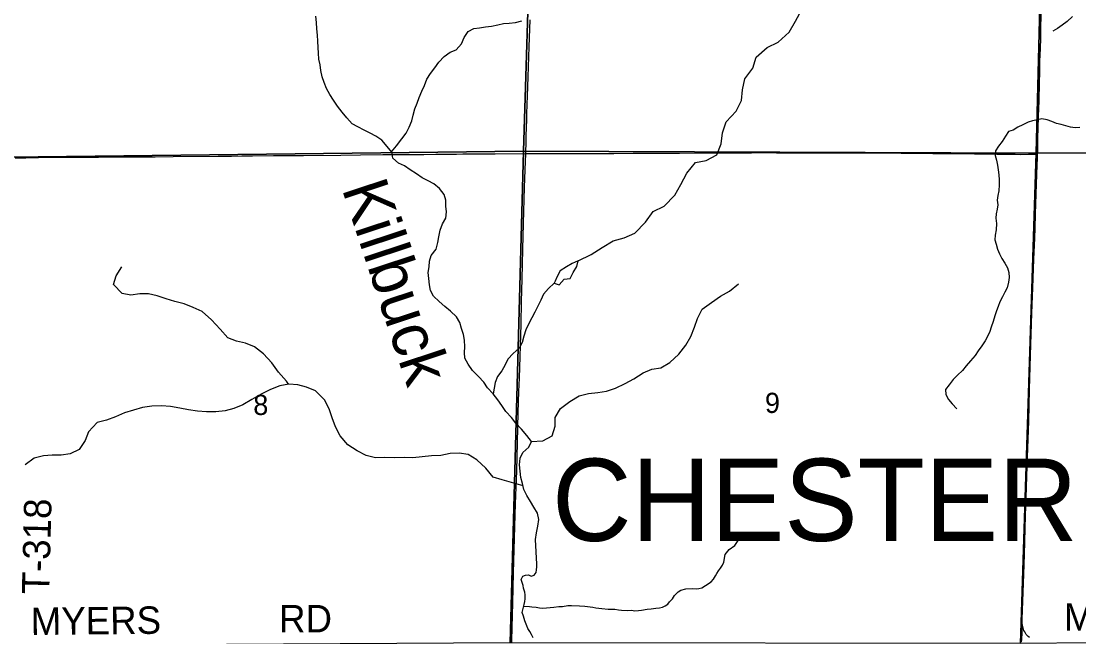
# Model space of a CAD drawing. Extents: x 1985906 to 2360102, y 891258 to 1222054.
# Drawn here: x 2081001 to 2092575, y 1046765 to 1053500 of the extents above; entities that cross this region are included whole.
import ezdxf

# ---------------------------------------------------------------- set-up
doc = ezdxf.new("R2010")
doc.units = 0
for name, color, linetype in [('GM_X_County_Road', 7, 'Continuous'), ('GM_X_County_Road_Text', 7, 'Continuous'), ('GM_X_Minor_Lake', 7, 'Continuous'), ('GM_X_Minor_River', 7, 'Continuous'), ('GM_X_Minor_River_Text', 7, 'Continuous'), ('GM_X_Section', 7, 'Continuous'), ('GM_X_Section_Text', 7, 'Continuous'), ('GM_X_State_Route', 7, 'Continuous'), ('GM_X_Township_Road', 7, 'Continuous'), ('GM_X_Township_Road_Text', 7, 'Continuous'), ('GM_X_Township_Text', 7, 'Continuous')]:
    doc.layers.add(name, color=color, linetype=linetype)

msp = doc.modelspace()

# ---------------------------------------------------------------- linework, layer by layer
at = {"layer": 'GM_X_County_Road'}
for points in [[(2086522, 1052052), (2086523, 1052072), (2086526, 1052170), (2086528, 1052241), (2086532, 1052339), (2086534, 1052417), (2086536, 1052483), (2086540, 1052591), (2086542, 1052678), (2086549, 1052892), (2086560, 1053219), (2086570, 1053515)], [(2086369, 1046699), (2086369, 1046727), (2086380, 1047137), (2086389, 1047465), (2086403, 1047973), (2086411, 1048219), (2086424, 1048580), (2086433, 1048891), (2086441, 1049219), (2086448, 1049449), (2086453, 1049596), (2086471, 1050186), (2086476, 1050432), (2086483, 1050678), (2086491, 1051006), (2086499, 1051285), (2086510, 1051679), (2086516, 1051875), (2086522, 1052052)]]:
    msp.add_lwpolyline(points, dxfattribs=at)
at = {"layer": 'GM_X_Minor_Lake'}
msp.add_line((2086835, 1050632), (2086890, 1050614), dxfattribs=at)
for points in [[(2086890, 1050614), (2086943, 1050676), (2087008, 1050685), (2087041, 1050749), (2087080, 1050815), (2087097, 1050877), (2087030, 1050850), (2086967, 1050814), (2086900, 1050767), (2086863, 1050699), (2086845, 1050655)], [(2086845, 1050655), (2086835, 1050632)]]:
    msp.add_lwpolyline(points, dxfattribs=at)
at = {"layer": 'GM_X_Minor_River'}
for points in [[(2087097, 1050877), (2087240, 1050949), (2087360, 1051024), (2087481, 1051097), (2087598, 1051131), (2087716, 1051180), (2087834, 1051301), (2087918, 1051418), (2088037, 1051477), (2088155, 1051598), (2088219, 1051713), (2088285, 1051837), (2088379, 1051952), (2088496, 1051975), (2088614, 1052037), (2088663, 1052157), (2088677, 1052277), (2088717, 1052397), (2088827, 1052514), (2088885, 1052632), (2088893, 1052749), (2088919, 1052869), (2089009, 1052986), (2089043, 1053106), (2089163, 1053213), (2089286, 1053269), (2089406, 1053380), (2089476, 1053500), (2089544, 1053629)], [(2086645, 1047560), (2086629, 1047829), (2086640, 1047901), (2086655, 1047977), (2086666, 1048049), (2086653, 1048119), (2086612, 1048182), (2086573, 1048245), (2086534, 1048310), (2086502, 1048377), (2086487, 1048441), (2086470, 1048509), (2086461, 1048578), (2086456, 1048648), (2086463, 1048720), (2086490, 1048782), (2086555, 1048840), (2086584, 1048902), (2086535, 1048968), (2086478, 1049036), (2086416, 1049101), (2086365, 1049164), (2086304, 1049231), (2086261, 1049295), (2086219, 1049358), (2086166, 1049425), (2086105, 1049488), (2086065, 1049551), (2086006, 1049614), (2085941, 1049679), (2085891, 1049746), (2085856, 1049815), (2085853, 1049877), (2085856, 1049939), (2085853, 1050010), (2085842, 1050072), (2085821, 1050139), (2085802, 1050203), (2085766, 1050266), (2085701, 1050329), (2085639, 1050380), (2085574, 1050433), (2085513, 1050490), (2085481, 1050553), (2085468, 1050617), (2085461, 1050684), (2085456, 1050750), (2085465, 1050814), (2085468, 1050876), (2085489, 1050938), (2085542, 1051006), (2085559, 1051078), (2085570, 1051140), (2085587, 1051214), (2085612, 1051284), (2085647, 1051346), (2085654, 1051414), (2085649, 1051476), (2085648, 1051541), (2085631, 1051603), (2085580, 1051668), (2085518, 1051719), (2085454, 1051754), (2085391, 1051787), (2085327, 1051830), (2085259, 1051873), (2085196, 1051916), (2085130, 1051945), (2085068, 1052002), (2085059, 1052065), (2085008, 1052130), (2084947, 1052197), (2084883, 1052242), (2084819, 1052273), (2084753, 1052306), (2084686, 1052345), (2084624, 1052376), (2084564, 1052443), (2084515, 1052506), (2084464, 1052569), (2084419, 1052636), (2084377, 1052698), (2084344, 1052765), (2084315, 1052828), (2084296, 1052892), (2084281, 1052959), (2084272, 1053021), (2084260, 1053084), (2084253, 1053150), (2084250, 1053212), (2084247, 1053281), (2084244, 1053345), (2084235, 1053415), (2084232, 1053484), (2084227, 1053554)], [(2085054, 1052071), (2085108, 1052136), (2085168, 1052212), (2085213, 1052274), (2085246, 1052339), (2085277, 1052409), (2085292, 1052473), (2085309, 1052539), (2085334, 1052601), (2085357, 1052665), (2085386, 1052733), (2085415, 1052797), (2085440, 1052865), (2085481, 1052927), (2085528, 1052988), (2085571, 1053050), (2085629, 1053115), (2085695, 1053161), (2085760, 1053188), (2085821, 1053251), (2085848, 1053321), (2085891, 1053387), (2085954, 1053418), (2086017, 1053428), (2086083, 1053437), (2086147, 1053444), (2086216, 1053461), (2086278, 1053476), (2086341, 1053477), (2086409, 1053487), (2086480, 1053504)], [(2092507, 1053552), (2092446, 1053496), (2092392, 1053455), (2092343, 1053419), (2092290, 1053392)], [(2092586, 1052336), (2092536, 1052334), (2092484, 1052341), (2092432, 1052356), (2092382, 1052371), (2092332, 1052381), (2092278, 1052404), (2092228, 1052421), (2092172, 1052430), (2092122, 1052420), (2092069, 1052411), (2092019, 1052394), (2091964, 1052364), (2091906, 1052339), (2091855, 1052307), (2091807, 1052294), (2091774, 1052242), (2091735, 1052184), (2091696, 1052131), (2091663, 1052081), (2091658, 1052031), (2091674, 1051980), (2091685, 1051926), (2091692, 1051874), (2091699, 1051819), (2091705, 1051763), (2091704, 1051711), (2091699, 1051643), (2091690, 1051591), (2091681, 1051541), (2091687, 1051490), (2091680, 1051442), (2091669, 1051394), (2091666, 1051344), (2091674, 1051286), (2091671, 1051217), (2091658, 1051159), (2091657, 1051107), (2091670, 1051059), (2091686, 1051004), (2091707, 1050956), (2091734, 1050903), (2091764, 1050851), (2091795, 1050802), (2091809, 1050750), (2091812, 1050695), (2091805, 1050645), (2091790, 1050583), (2091765, 1050535), (2091740, 1050483), (2091712, 1050428), (2091691, 1050378), (2091674, 1050330), (2091655, 1050278), (2091638, 1050214)], [(2083926, 1049529), (2083903, 1049562), (2083818, 1049662), (2083745, 1049761), (2083652, 1049861), (2083555, 1049936), (2083457, 1049978), (2083359, 1050001), (2083261, 1050034), (2083180, 1050132), (2083083, 1050234), (2082982, 1050325), (2082884, 1050369), (2082784, 1050406), (2082684, 1050432), (2082586, 1050463), (2082490, 1050495), (2082394, 1050518), (2082298, 1050517), (2082201, 1050504), (2082105, 1050522), (2082012, 1050619), (2082041, 1050715), (2082101, 1050813)], [(2086835, 1050632), (2086771, 1050574), (2086716, 1050512), (2086687, 1050446), (2086656, 1050383), (2086621, 1050317), (2086590, 1050255), (2086557, 1050193), (2086523, 1050123), (2086500, 1050053), (2086483, 1049985), (2086452, 1049921), (2086385, 1049864), (2086326, 1049803), (2086297, 1049739), (2086262, 1049675), (2086215, 1049611), (2086188, 1049549), (2086166, 1049425)], [(2086583, 1048900), (2086711, 1048910), (2086810, 1048965), (2086844, 1049069), (2086843, 1049165), (2086903, 1049263), (2087004, 1049340), (2087108, 1049403), (2087208, 1049427), (2087311, 1049438), (2087408, 1049451), (2087506, 1049484), (2087610, 1049537), (2087707, 1049589), (2087806, 1049652), (2087903, 1049693), (2088002, 1049708), (2088099, 1049767), (2088199, 1049858), (2088276, 1049955), (2088330, 1050051), (2088370, 1050151), (2088401, 1050249), (2088455, 1050351), (2088554, 1050424), (2088654, 1050493), (2088751, 1050547), (2088852, 1050626)], [(2091638, 1050214), (2091617, 1050154), (2091600, 1050104), (2091578, 1050056), (2091549, 1050004), (2091514, 1049948), (2091475, 1049895), (2091440, 1049841), (2091391, 1049785), (2091342, 1049728), (2091301, 1049680), (2091246, 1049627), (2091199, 1049579), (2091156, 1049523), (2091117, 1049472), (2091119, 1049417), (2091150, 1049363), (2091189, 1049314), (2091241, 1049259)], [(2086493, 1048415), (2086365, 1048453), (2086265, 1048484), (2086165, 1048510), (2086086, 1048609), (2085989, 1048703), (2085893, 1048758), (2085795, 1048774), (2085697, 1048769), (2085592, 1048750), (2085492, 1048745), (2085391, 1048735), (2085288, 1048724), (2085192, 1048725), (2085082, 1048723), (2084979, 1048726), (2084879, 1048724), (2084777, 1048749), (2084677, 1048799), (2084575, 1048864), (2084492, 1048962), (2084442, 1049061), (2084405, 1049160), (2084372, 1049260), (2084321, 1049358), (2084222, 1049455), (2084125, 1049495), (2084027, 1049520), (2083930, 1049529), (2083832, 1049509), (2083731, 1049472), (2083627, 1049421), (2083526, 1049360), (2083427, 1049303), (2083330, 1049262), (2083233, 1049236), (2083133, 1049227), (2083030, 1049226), (2082932, 1049234), (2082834, 1049247), (2082738, 1049266), (2082637, 1049284), (2082535, 1049291), (2082431, 1049288), (2082328, 1049272), (2082231, 1049245), (2082132, 1049214), (2082033, 1049171), (2081936, 1049136), (2081834, 1049108), (2081738, 1049009), (2081700, 1048911), (2081635, 1048815), (2081536, 1048768), (2081439, 1048751), (2081342, 1048751), (2081244, 1048746), (2081143, 1048719), (2081046, 1048646)], [(2088691, 1047582), (2088705, 1047666), (2088750, 1047720), (2088809, 1047763), (2088848, 1047817), (2088871, 1047883)], [(2086603, 1046755), (2086585, 1046789), (2086566, 1046825), (2086546, 1046857), (2086534, 1046885), (2086512, 1046941), (2086499, 1046991), (2086485, 1047030), (2086489, 1047060), (2086499, 1047088), (2086507, 1047120), (2086513, 1047150), (2086518, 1047182), (2086518, 1047226), (2086512, 1047255), (2086498, 1047297), (2086496, 1047325), (2086483, 1047359), (2086471, 1047391), (2086489, 1047429), (2086519, 1047439), (2086551, 1047443), (2086583, 1047430), (2086615, 1047438), (2086635, 1047468), (2086641, 1047498), (2086643, 1047530), (2086645, 1047560)], [(2086502, 1047100), (2086563, 1047098), (2086591, 1047094), (2086635, 1047088), (2086673, 1047083), (2086709, 1047079), (2086749, 1047081), (2086830, 1047091), (2086884, 1047096), (2086926, 1047098), (2086984, 1047106), (2087024, 1047108), (2087112, 1047105), (2087170, 1047099), (2087256, 1047089), (2087291, 1047083), (2087355, 1047076), (2087425, 1047068), (2087465, 1047066), (2087499, 1047068), (2087539, 1047060), (2087571, 1047057), (2087639, 1047053), (2087683, 1047055), (2087712, 1047051), (2087756, 1047053), (2087788, 1047058), (2087852, 1047068), (2087894, 1047070), (2087948, 1047078), (2087986, 1047083), (2088020, 1047091), (2088048, 1047103), (2088076, 1047121), (2088094, 1047149), (2088128, 1047182), (2088152, 1047216), (2088191, 1047256), (2088221, 1047276), (2088273, 1047291), (2088346, 1047293), (2088386, 1047289), (2088418, 1047293), (2088450, 1047302), (2088490, 1047326), (2088552, 1047366), (2088579, 1047397), (2088599, 1047431), (2088615, 1047459), (2088633, 1047487), (2088653, 1047515), (2088675, 1047548), (2088691, 1047582)]]:
    msp.add_lwpolyline(points, dxfattribs=at)
at = {"layer": 'GM_X_Section'}
for points in [[(2082018, 1056974), (2086651, 1056998), (2086497, 1052076), (2080872, 1052011), (2080994, 1056975)], [(2086651, 1056998), (2087326, 1056993), (2092233, 1057031), (2092109, 1052056), (2086497, 1052076)], [(2092681, 1057037), (2097744, 1057070), (2097580, 1052088), (2092109, 1052056), (2092233, 1057031)], [(2080872, 1052011), (2086497, 1052076), (2086354, 1046700), (2080765, 1046667)], [(2086497, 1052076), (2092109, 1052056), (2091938, 1046691), (2086354, 1046700)], [(2092109, 1052056), (2097580, 1052088), (2097447, 1047615), (2097493, 1047615), (2097479, 1046742), (2091938, 1046691)]]:
    msp.add_lwpolyline(points, close=True, dxfattribs=at)
at = {"layer": 'GM_X_State_Route'}
msp.add_lwpolyline([(2092034, 1046758), (2092022, 1046769), (2092010, 1046780), (2092000, 1046792), (2091991, 1046805), (2091983, 1046819), (2091975, 1046833), (2091970, 1046848), (2091965, 1046863), (2091961, 1046879), (2091958, 1046894), (2091956, 1046915), (2091956, 1046928), (2091956, 1046943), (2091955, 1046960), (2091973, 1047452), (2091980, 1047665), (2091993, 1048091), (2091998, 1048288), (2092010, 1048633), (2092017, 1048829), (2092027, 1049125), (2092037, 1049469), (2092048, 1049846), (2092062, 1050305), (2092073, 1050584), (2092083, 1050896), (2092092, 1051125), (2092096, 1051240), (2092100, 1051388), (2092113, 1051716), (2092120, 1051929), (2092123, 1051993), (2092124, 1052044), (2092125, 1052082), (2092127, 1052157), (2092128, 1052230), (2092131, 1052319), (2092135, 1052466), (2092137, 1052542), (2092140, 1052631), (2092145, 1052827), (2092147, 1052942), (2092148, 1052991), (2092150, 1053073), (2092151, 1053122), (2092158, 1053302), (2092161, 1053450), (2092167, 1053630)], dxfattribs=at)
at = {"layer": 'GM_X_Township_Road'}
for points in [[(2080936, 1052003), (2081052, 1052005), (2081192, 1052010), (2081227, 1052011), (2081265, 1052012), (2081307, 1052012), (2081520, 1052012), (2081848, 1052013), (2082093, 1052014), (2082467, 1052017), (2082664, 1052019), (2083156, 1052024), (2083303, 1052024), (2083417, 1052025), (2083455, 1052026), (2083533, 1052027), (2083762, 1052030), (2084090, 1052032), (2084500, 1052035), (2084713, 1052038), (2084959, 1052041), (2085123, 1052041), (2085292, 1052041), (2085408, 1052042), (2085540, 1052044), (2085646, 1052045), (2085766, 1052046), (2085836, 1052047), (2085941, 1052048), (2086189, 1052049), (2086522, 1052052)], [(2086522, 1052052), (2086550, 1052052), (2086714, 1052053), (2086895, 1052054), (2087026, 1052054), (2087485, 1052054), (2087698, 1052055), (2088026, 1052056), (2088207, 1052057), (2088403, 1052059), (2088534, 1052061), (2088731, 1052060), (2088994, 1052061), (2089158, 1052063), (2089268, 1052061), (2089387, 1052060), (2089528, 1052059), (2089749, 1052059), (2089925, 1052059), (2090108, 1052059), (2090419, 1052058), (2090632, 1052056), (2090747, 1052055), (2090861, 1052055), (2090976, 1052054), (2091172, 1052052), (2091434, 1052048), (2091546, 1052047), (2091677, 1052046), (2091785, 1052045), (2091878, 1052044), (2091942, 1052043), (2092024, 1052044), (2092088, 1052044), (2092124, 1052044)], [(2091949, 1046712), (2091950, 1046731), (2091958, 1046894)]]:
    msp.add_lwpolyline(points, dxfattribs=at)

# ---------------------------------------------------------------- texts
at = {"layer": 'GM_X_County_Road_Text'}
for s, rotation, p in [('MYERS', 0.1997, (2092412, 1046832)), ('MYERS', 0.5993, (2081107, 1046784)), ('RD', 0, (2083823, 1046814))]:
    msp.add_text(s, height=300, rotation=rotation, dxfattribs=at).set_placement(p)
at = {"layer": 'GM_X_Minor_River_Text'}
msp.add_text('Killbuck', height=500.2, rotation=288.2612, dxfattribs=at).set_placement((2084507, 1051670))
at = {"layer": 'GM_X_Section_Text'}
for s, p in [('8', (2083541, 1049192)), ('9', (2089140, 1049214))]:
    msp.add_text(s, height=221, rotation=0, dxfattribs=at).set_placement(p)
at = {"layer": 'GM_X_Township_Road_Text'}
msp.add_text('T-318', height=300, rotation=88.5874, dxfattribs=at).set_placement((2081308, 1047227))
at = {"layer": 'GM_X_Township_Text'}
msp.add_text('CHESTER', height=900, rotation=0, dxfattribs=at).set_placement((2086811, 1047814))

doc.saveas('drawing.dxf')
